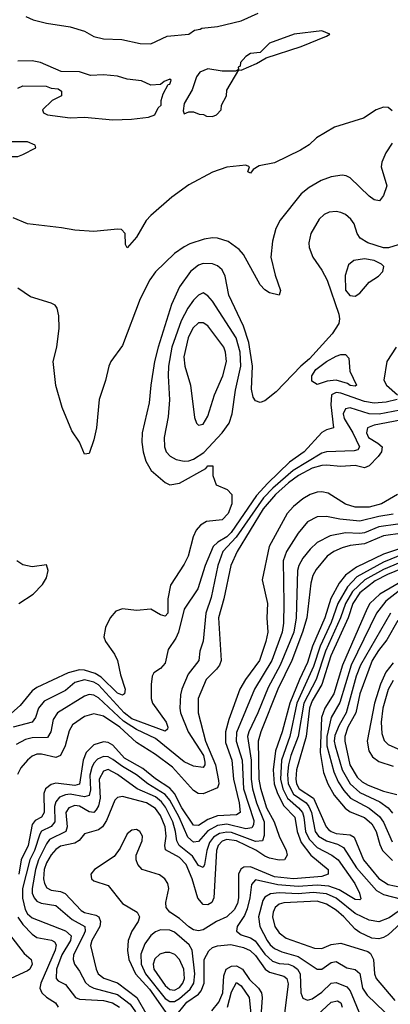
# Model space of a CAD drawing. Header units: inches. Extents: x 884549 to 1028252, y 526810 to 653624.
# Tile 472 of 656: x 934478 to 936038, y 593002 to 597151. Entities that reach past the tile are written whole.
import ezdxf

# ---------------------------------------------------------------- set-up
doc = ezdxf.new("R2010")
doc.units = ezdxf.units.IN
doc.header["$MEASUREMENT"] = 0
doc.layers.add('A9539', color=7, linetype='Continuous')

msp = doc.modelspace()

# ---------------------------------------------------------------- linework, layer by layer
at = {"layer": 'A9539', "color": 5}
for points, elevation in [([(934503.6, 597163.6), (934534.8, 597150), (934590, 597136), (934690, 597120.7), (934750, 597101.6), (934790, 597080.1), (934830, 597069.5), (934907.1, 597067.1), (934984.7, 597050), (935030, 597048.5), (935098.7, 597081.3), (935190, 597089), (935214.2, 597105.8), (935238, 597110), (935244.7, 597115.3), (935310, 597121.3), (935410, 597146.3), (935482.1, 597177.9)], 2060), ([(934470, 596862), (934490, 596871.3), (934588.9, 596871.1), (934610, 596862), (934639.6, 596859.6), (934654, 596850), (934654, 596830), (934614, 596810), (934574, 596770), (934578, 596758), (934594, 596750), (934690, 596737.3), (934750, 596739.1), (934870, 596728.4), (934948.9, 596731.1), (935020.4, 596739.6), (935046, 596750), (935061.2, 596778.8), (935072.7, 596790), (935072.7, 596810), (935081.2, 596838.8), (935103.2, 596876.8), (935110, 596878.8), (935115.1, 596895.1), (935110, 596899.3), (935086, 596890), (935070, 596877.2), (935030, 596875.1), (934990, 596893.1), (934930, 596899.7), (934890, 596912.3), (934830, 596918), (934775.7, 596915.7), (934730, 596931.4), (934652.5, 596932.5), (934565.2, 596970), (934530, 596976.8), (934470, 596976.1)], 2060), ([(936046.3, 596766.3), (936030, 596781.2), (936010, 596782), (935978.8, 596770), (935925.1, 596734.9), (935803, 596697), (935727.4, 596652.6), (935696.1, 596623.9), (935659.7, 596600.3), (935550, 596547.3), (935485.4, 596534.6), (935461, 596519), (935450, 596504), (935438, 596510), (935446, 596530), (935430, 596538), (935350, 596528.7), (935290, 596508.7), (935190, 596455.3), (935118, 596402), (935030, 596325.2), (935010, 596303.7), (934970, 596233.6), (934930, 596189.2), (934923.6, 596203.6), (934922.3, 596250), (934906, 596266), (934890, 596268.4), (934790, 596257.4), (934710, 596263), (934653.9, 596273.9), (934510, 596289.8), (934450, 596316.2)], 2060), ([(936046, 596630), (936019.3, 596590), (936002.6, 596550), (936000.1, 596530), (936024.2, 596450), (936010, 596409.7), (935992.8, 596387.2), (935970, 596391.7), (935950, 596406.4), (935870, 596484.4), (935853.1, 596493.1), (935835.4, 596495.4), (935790, 596488.3), (935746.7, 596473.3), (935696, 596444), (935663.2, 596416.8), (935574.9, 596305.1), (935556.5, 596270), (935542.7, 596217.3), (935535.9, 596150), (935553.8, 596073.8), (935576.5, 596010), (935570.8, 595990), (935530, 595999.4), (935510, 596011.8), (935490, 596033.8), (935420.5, 596160.5), (935402.5, 596182.5), (935355.4, 596215.4), (935310, 596229.9), (935290, 596231.7), (935255, 596225), (935194, 596206), (935170, 596194), (935130, 596165.4), (935050, 596088.1), (935026.1, 596053.9), (934985.4, 595974.6), (934910, 595778.3), (934861.7, 595710), (934852.6, 595690), (934839.5, 595630), (934811.9, 595550), (934801.4, 595430), (934790, 595379.6), (934770, 595322.4), (934750, 595319.5), (934729.8, 595369.8), (934697.5, 595417.5), (934656.6, 595516.6), (934629.3, 595609.3), (934618.4, 595710), (934634.4, 595770), (934643.9, 595850), (934642.7, 595902.7), (934635.6, 595935.6), (934627.2, 595947.2), (934610, 595956), (934522.7, 595982.7), (934470, 596019.8)], 2080), ([(936130, 596219.9), (936030.8, 596189.2), (936010, 596188.9), (935944, 596210), (935911, 596230), (935899.1, 596250), (935886, 596290), (935872.8, 596310), (935850, 596329.1), (935830, 596338.2), (935810, 596342.7), (935780.2, 596339.8), (935760.2, 596330), (935738.8, 596310), (935704, 596250), (935695.3, 596210), (935697.3, 596190), (935712.4, 596150), (935750, 596095.4), (935772.5, 596052.5), (935821.1, 595910), (935825, 595890), (935821.9, 595870), (935793.5, 595826.5), (935698.3, 595721.7), (935661.6, 595690), (935557.2, 595582.8), (935510, 595545), (935490, 595537.4), (935470, 595543.9), (935460.3, 595560.3), (935453.2, 595593.2), (935457.8, 595690), (935443, 595790), (935419.7, 595859.7), (935357.9, 595990), (935343.5, 596070), (935330, 596096.1), (935310, 596113.5), (935290, 596121.2), (935250, 596122.7), (935230, 596116.5), (935197.5, 596090), (935150, 596024.3), (935117.4, 595950), (935060.1, 595770), (935045.8, 595710), (935029.3, 595610), (935023.4, 595536.6), (934993, 595410), (934992.4, 595370), (934998, 595330), (935009.2, 595290), (935031.4, 595251.4), (935090, 595200.5), (935110, 595190.7), (935150, 595197), (935261, 595259), (935270, 595270.2), (935291.3, 595270), (935291.3, 595230), (935304.7, 595190), (935350.9, 595170.9), (935371, 595150), (935370.5, 595110.5), (935354.9, 595070), (935330, 595043), (935264.4, 595035.6), (935238.8, 595021.2), (935220.1, 594999.9), (935208, 594972), (935186.7, 594890), (935170, 594855.6), (935112.3, 594767.7), (935101.3, 594710), (935101, 594650), (935090, 594637.2), (935070, 594642.4), (935030, 594666), (934970, 594661.6), (934910, 594668), (934881.8, 594658.2), (934858, 594630), (934839.3, 594590), (934832, 594550), (934838.4, 594530), (934876.3, 594476.3), (934889.6, 594449.6), (934902.1, 594390), (934921.5, 594330), (934918.7, 594310), (934910, 594304.5), (934890, 594313.2), (934820.3, 594380.3), (934795, 594395), (934750, 594409.6), (934729.5, 594410.5), (934682.3, 594397.7), (934550, 594336.2), (934530, 594322), (934479.2, 594260.8), (934430, 594217.6)], 2120), ([(936062.4, 595770), (936023.5, 595710), (936011.4, 595631.4), (936022.1, 595610), (936068.7, 595570)], 2140), ([(936067.3, 595550), (936021.2, 595538.8), (935970, 595534.6), (935930, 595541.3), (935830, 595576.5), (935810, 595579.8), (935790.1, 595570), (935788.2, 595528.2), (935799.2, 595430), (935770, 595422.1), (935750, 595410.4), (935676, 595330), (935613.7, 595286.3), (935522.6, 595197.4), (935475.1, 595144.9), (935368.5, 594990), (935350, 594971.3), (935311.6, 594948.4), (935291.8, 594930), (935259.1, 594850), (935227.5, 594752.5), (935170, 594666.4), (935145.7, 594570), (935135.2, 594544.8), (935103.1, 594496.9), (935090, 594439.7), (935070, 594417.2), (935042.3, 594397.7), (935035.6, 594384.4), (935030.7, 594349.3), (935031.6, 594290), (935037.5, 594270), (935094.3, 594190), (935101.5, 594170), (935099.5, 594160.5), (935090, 594152.1), (934950, 594203.9), (934917, 594230), (934810, 594347.4), (934790, 594359.4), (934750, 594368.6), (934710, 594357.1), (934670, 594324), (934581.1, 594278.9), (934556.3, 594250), (934543.7, 594210), (934530, 594191.1), (934450, 594169.9)], 2140), ([(936110, 595510.4), (935991.1, 595488.9), (935949.2, 595489.2), (935870, 595514.6), (935849.3, 595510.7), (935840.4, 595490), (935843.6, 595470), (935880.2, 595410), (935908.8, 595350), (935901.7, 595338.3), (935885.8, 595334.2), (935770, 595329.2), (935750, 595323.8), (935629.2, 595250.8), (935543.6, 595176.4), (935504.3, 595135.7), (935389.8, 594970.2), (935333.7, 594910), (935312, 594850), (935283.7, 594716.3), (935262, 594650), (935250, 594532), (935236.2, 594490), (935231.7, 594450), (935187.4, 594392.6), (935159.8, 594330), (935154.7, 594305.3), (935152.1, 594250), (935155.3, 594230), (935186.6, 594150), (935251.7, 594050), (935257.7, 594022.3), (935257.3, 594010), (935250, 593999.4), (935210, 594005.3), (935170, 594023.4), (935050, 594121.5), (934970, 594159.1), (934914.9, 594194.9), (934810, 594292.3), (934790, 594304.3), (934770, 594306.7), (934750, 594300.1), (934637.3, 594230), (934618.4, 594201.6), (934608.3, 594150), (934594.1, 594125.9), (934530, 594124.9), (934502.4, 594117.6), (934463.1, 594096.9)], 2160), ([(936110.8, 595469.2), (935970, 595442.4), (935942.2, 595430), (935938.4, 595410), (935946.4, 595390), (935986.1, 595366.1), (936004, 595350), (936000.9, 595330), (935987.7, 595310), (935950, 595270.7), (935930, 595262.4), (935890, 595271.3), (935830, 595268), (935770, 595273.4), (935750, 595272.5), (935710, 595260.9), (935652.2, 595230), (935610, 595198.3), (935555.5, 595150), (935503.1, 595090), (935393.6, 594910), (935366.7, 594850), (935337.6, 594710), (935315.4, 594630), (935325.8, 594450), (935319.6, 594430), (935306.7, 594413.3), (935262.4, 594370), (935229.7, 594290), (935228.8, 594230), (935259.5, 594110), (935302.2, 594010), (935315.3, 593944.7), (935316.2, 593930), (935310, 593914.2), (935250, 593889), (935229.8, 593890), (935210, 593902.9), (935120.8, 594000.8), (935050, 594054.2), (934970, 594104.3), (934899.8, 594170), (934830, 594215.8), (934790, 594225.4), (934750, 594213.7), (934700.5, 594179.5), (934685.5, 594154.5), (934668.5, 594090), (934649.7, 594050.3), (934630, 594041.2), (934570, 594056), (934550, 594055.6), (934530, 594046.8), (934510, 594030.4), (934482, 593998), (934468.7, 593970)], 2180), ([(936068.6, 595150), (936001.1, 595110), (935950, 595095.9), (935890, 595096.6), (935849.7, 595109.7), (935776, 595156), (935750, 595161.3), (935730, 595159.7), (935700.7, 595150), (935670, 595131.2), (935630, 595098.6), (935603.8, 595070), (935528.4, 594930), (935499.2, 594790), (935520.5, 594690), (935517.8, 594630), (935522.3, 594570), (935514.4, 594530), (935487.4, 594450), (935428.3, 594370), (935404.7, 594330), (935358.6, 594201.4), (935344.9, 594150), (935344.4, 594104.4), (935370.8, 594030), (935378.2, 593950), (935402.3, 593850), (935406.7, 593810), (935390, 593800.1), (935310, 593796.4), (935270, 593780.3), (935230, 593754.9), (935210, 593756.7), (935161, 593830), (935130, 593890), (935110, 593912.8), (935050, 593951.8), (934995.5, 593995.5), (934918.7, 594038.7), (934870, 594092.9), (934850, 594104.9), (934830, 594108), (934790, 594095.4), (934757.9, 594062.1), (934744.8, 594030), (934730, 593929.6), (934710, 593924.2), (934630, 593933.6), (934610, 593928), (934586.5, 593910), (934578.7, 593890), (934580.5, 593810), (934570, 593790.4), (934543.3, 593776.7), (934530, 593759.4), (934513, 593670), (934483.7, 593610), (934473.4, 593550)], 2220), ([(936050, 595066.6), (935990, 595057.4), (935910, 595036.7), (935825.5, 595045.5), (935770, 595056.4), (935730, 595055.4), (935690, 595035), (935650, 594987.4), (935601, 594910), (935586.6, 594870), (935589.5, 594690), (935588.1, 594608.1), (935582.7, 594570), (935538.9, 594450), (935466.6, 594330), (935390, 594146.6), (935389.1, 594110), (935414.4, 594030), (935420.7, 593910), (935464.2, 593775.8), (935462.4, 593757.6), (935455.3, 593744.7), (935430, 593740.8), (935350, 593760.2), (935310, 593755), (935270, 593732.2), (935230, 593687.4), (935210, 593685.1), (935185.5, 593705.5), (935148.9, 593790), (935110, 593861.8), (935090, 593885), (935017.1, 593930), (934970, 593968.1), (934910, 594003.6), (934870, 594033.7), (934850, 594044.6), (934830, 594046.2), (934805.4, 594034.6), (934790, 594017.5), (934781.2, 593998.8), (934773.5, 593966.5), (934775.2, 593904.8), (934770, 593880.9), (934750, 593875.1), (934690, 593886.6), (934670, 593884.4), (934645.6, 593874.4), (934630, 593855.3), (934624.6, 593835.4), (934626.1, 593770), (934610, 593750.6), (934570, 593731.2), (934561.8, 593718.2), (934539.2, 593650), (934519.8, 593610), (934489.7, 593490), (934489.1, 593449.1), (934500.7, 593400.7), (934510, 593382.5), (934530, 593365.3), (934670, 593311.4), (934694.1, 593290), (934691.7, 593270), (934655.5, 593210), (934633, 593150), (934630.5, 593110.5), (934639.8, 593099.8), (934670, 593085), (934712.1, 593030), (934730, 593022.8), (934830, 593017.7), (934867.9, 593007.9), (934897.4, 592990)], 2240), ([(936070, 595024.2), (935990, 595013.7), (935930, 594988.7), (935910, 594985.1), (935850, 594988.4), (935784.8, 594975.2), (935730, 594947), (935700.4, 594919.6), (935670, 594881.7), (935652.7, 594850), (935647.5, 594830), (935642.6, 594630), (935632.2, 594570), (935575, 594430), (935523.4, 594336.6), (935480.8, 594230), (935441.9, 594150), (935437.3, 594130), (935452.1, 594030), (935452.7, 593950), (935457.8, 593910), (935474.7, 593850), (935507, 593770), (935507, 593713), (935499.7, 593690), (935470, 593687.7), (935370, 593725.6), (935350, 593727.4), (935319.1, 593720.9), (935294.4, 593705.6), (935277.3, 593682.7), (935265.4, 593650), (935256, 593590), (935250, 593578), (935230, 593586.6), (935205.3, 593625.3), (935149, 593670), (935139.8, 593690), (935134.2, 593730), (935122.5, 593770), (935092, 593832), (935075.3, 593855.3), (935050, 593875.4), (934971.7, 593910), (934890, 593970.5), (934850, 593990.5), (934830, 593983.7), (934812.2, 593950), (934817.1, 593870), (934810, 593837.7), (934799.7, 593820.3), (934790, 593810.4), (934770, 593812.1), (934730, 593835.9), (934710, 593839.8), (934683.8, 593830), (934672.1, 593810), (934677.6, 593750), (934671.6, 593730), (934603.6, 593696.4), (934590, 593677.4), (934557.1, 593610), (934544, 593570), (934529.8, 593490), (934530.4, 593470), (934537.8, 593450), (934550, 593435.9), (934567.9, 593427.9), (934630, 593417.8), (934698.5, 593358.5), (934752.2, 593330), (934752.6, 593310), (934745, 593290), (934704.5, 593210), (934702.2, 593190), (934707.8, 593170), (934730, 593140.9), (934754, 593094), (934770, 593079.5), (934789.4, 593069.4), (934890, 593043.1), (934942.5, 593002.5), (934965.2, 592970)], 2260), ([(936090, 594987.3), (936010, 594975.8), (935930, 594941.2), (935870, 594935.3), (935835.1, 594924.9), (935800.8, 594910), (935772.7, 594890), (935725.6, 594834.4), (935712.2, 594807.8), (935703.7, 594776.3), (935686.3, 594630), (935669, 594570), (935623.3, 594450), (935564.2, 594330), (935492.7, 594150), (935481.6, 594110), (935485.2, 593950), (935491.7, 593911.7), (935517.1, 593830), (935549.4, 593770), (935570.3, 593710), (935599.3, 593650), (935604.2, 593630), (935592.8, 593610), (935570, 593608.3), (935530, 593617.9), (935510, 593625.9), (935471.7, 593651.7), (935390, 593690), (935350, 593695.5), (935330.4, 593689.6), (935312.7, 593670), (935306.5, 593650), (935295.4, 593450), (935287, 593430), (935270, 593420.5), (935250, 593421.7), (935228.4, 593448.4), (935204.1, 593530), (935179.3, 593590), (935150, 593619.5), (935092.2, 593652.2), (935088.1, 593670), (935094.8, 593710), (935090.6, 593750), (935070, 593796.6), (935050, 593826.2), (935011.8, 593850), (934910, 593877.7), (934890, 593873.5), (934878.8, 593861.2), (934843.4, 593776.6), (934826.1, 593750), (934810, 593736.8), (934750, 593720.2), (934727.8, 593692.2), (934710, 593680.7), (934650, 593667.4), (934630, 593653.7), (934610, 593631.6), (934590, 593597.9), (934581.2, 593570), (934578, 593530), (934581.4, 593510), (934592.1, 593492.1), (934610, 593482.8), (934650, 593476.2), (934668.3, 593468.3), (934736.5, 593396.5), (934750, 593388.5), (934797.6, 593377.6), (934810.5, 593370), (934818.4, 593350), (934814.6, 593330), (934780.9, 593270), (934776.1, 593250), (934799, 593150), (934808.1, 593130), (934831.9, 593111.9), (934890, 593092.1), (934970.8, 593030), (935014.7, 592954.7)], 2280), ([(936090, 594925.4), (936010, 594899), (935896.1, 594843.9), (935849.6, 594810.4), (935823.3, 594776.7), (935788.4, 594711.6), (935763.1, 594630), (935710.8, 594510), (935690, 594441.3), (935655.6, 594370), (935615.5, 594270), (935582.6, 594150), (935554.2, 594070), (935544.7, 593990), (935549.8, 593930.2), (935562.8, 593890), (935590, 593837.8), (935636.2, 593790), (935645.8, 593730), (935663, 593683), (935703.3, 593630), (935776.6, 593570), (935777.3, 593550), (935750, 593540.6), (935630, 593530.9), (935550, 593539.2), (935450, 593581.2), (935421.2, 593578.8), (935408.6, 593571.4), (935398.4, 593550), (935398.8, 593450), (935394.2, 593425.8), (935380.9, 593399.1), (935350, 593369.7), (935306.9, 593350), (935250, 593314.9), (935230, 593310.9), (935210, 593315.3), (935190, 593328.2), (935150, 593363.2), (935109.4, 593390), (935094, 593410), (935092.5, 593430), (935105.5, 593490), (935101.5, 593510), (935089.4, 593530), (935066.8, 593546.8), (934993.5, 593570), (934974.9, 593590), (934967.8, 593610), (934968.5, 593630), (934992.8, 593690), (934994.1, 593710), (934983.9, 593730), (934970, 593738.2), (934950, 593735.9), (934930, 593719.6), (934901.1, 593658.9), (934875.2, 593624.8), (934792.9, 593570), (934777.7, 593550), (934780.2, 593530), (934790, 593521.4), (934850, 593502.7), (934910, 593425.6), (934972.5, 593390), (934981.5, 593370), (934976.7, 593350), (934949.3, 593310), (934935, 593270), (934932, 593228), (934937.2, 593190), (934965.4, 593130), (935024.7, 593064.7), (935110, 592943.8)], 2320), ([(936150, 594922.6), (936010, 594865.3), (935897.7, 594802.3), (935858.7, 594761.3), (935817.7, 594690), (935789.4, 594610), (935743, 594510), (935714.7, 594425.3), (935645.3, 594270), (935615, 594130), (935579.9, 594030), (935575.8, 593950), (935585.2, 593910), (935606, 593870), (935652.2, 593830), (935668.7, 593810), (935674.9, 593790), (935681.3, 593730), (935696.7, 593696.7), (935730, 593662.2), (935792.2, 593630), (935818.2, 593610), (935888.9, 593510), (935908.9, 593470), (935913.8, 593446.2), (935910, 593441.7), (935890, 593443.6), (935823.5, 593483.5), (935779.4, 593499.4), (935730, 593503.4), (935650, 593498.6), (935565.4, 593505.4), (935470, 593526.4), (935454.1, 593505.9), (935447.4, 593450), (935436.2, 593403.8), (935423.9, 593376.1), (935394, 593330), (935390.7, 593310), (935410, 593294.1), (935450, 593282.2), (935468.7, 593268.7), (935510, 593213), (935542.6, 593182.6), (935570, 593173.5), (935610.2, 593170), (935630, 593162.9), (935646.9, 593150), (935659.3, 593130), (935661.5, 593050), (935670, 593027.2), (935690, 593019.3), (935710, 593024.6), (935750, 593052.1), (935790, 593090.1), (935810, 593093.1), (935855.2, 593075.2), (935870, 593058.6), (935913.1, 592953.1)], 2340), ([(936150, 594892.7), (936010, 594834.2), (935931.5, 594790), (935879.6, 594740.4), (935849.9, 594690), (935829.2, 594630), (935766.1, 594490), (935725.5, 594370), (935673.7, 594270), (935649.9, 594130), (935620, 594050), (935610, 594010), (935605.4, 593970), (935608.4, 593930), (935630, 593886.7), (935684.3, 593850), (935695.7, 593835.7), (935706.6, 593810), (935722.6, 593730), (935736.4, 593710), (935769.1, 593690), (935815.7, 593675.7), (935841.8, 593661.8), (935896.7, 593576.7), (935980.8, 593480.8), (936010, 593463.6), (936085, 593445)], 2360), ([(934474.2, 594690), (934534.9, 594730), (934573, 594770), (934590, 594798.5), (934598.1, 594830), (934590, 594853.5), (934530, 594845), (934490, 594854), (934465.7, 594870)], 2120), ([(936150, 594863.5), (936026.8, 594813.2), (935974.3, 594785.7), (935910, 594734.8), (935880, 594690), (935860.3, 594630), (935787.7, 594470), (935750.6, 594349.4), (935710, 594280.1), (935697.6, 594250), (935684.7, 594130), (935643.3, 593990), (935640.3, 593950), (935643.6, 593930), (935654.8, 593910), (935715.5, 593870), (935768.6, 593750), (935778.5, 593738.5), (935789.2, 593729.2), (935810, 593721.7), (935870, 593715.3), (935886.5, 593706.5), (935925, 593610), (935990, 593532.1), (936030, 593506.4), (936110, 593489.8)], 2380), ([(936097.6, 594790), (935994.2, 594730), (935951.6, 594690), (935940.8, 594670), (935836.5, 594430), (935800.8, 594310), (935762.1, 594250), (935748.2, 594210), (935743, 594063), (935757.7, 593977.7), (935774.7, 593930), (935802.6, 593882.6), (935847.6, 593827.6), (935870, 593812.8), (935930, 593788.9), (935961.3, 593761.3), (935978.9, 593730), (935994.4, 593674.4), (936005.9, 593650), (936047, 593607)], 2420), ([(936082.5, 594750), (936019.6, 594700.4), (935980.9, 594650), (935873.5, 594430), (935826.3, 594273.7), (935789.1, 594210), (935771.4, 594130), (935770.4, 594090), (935801.1, 593981.1), (935818.9, 593938.9), (935842, 593902), (935870.4, 593870.4), (935950, 593827.7), (935993.5, 593793.5), (936009.7, 593769.7), (936045.8, 593685.8)], 2440), ([(936039.4, 594650), (935913.5, 594430), (935895.1, 594384.9), (935852.6, 594230), (935822.8, 594177.2), (935805.2, 594134.8), (935801.9, 594110), (935805.5, 594090), (935835.3, 593990), (935870, 593930.7), (935910, 593894.4), (935994.1, 593854.1), (936029.7, 593829.7), (936047.3, 593807.3)], 2460), ([(936070, 594618.7), (936023.3, 594536.7), (935988, 594492), (935962.1, 594450), (935909.7, 594310), (935893.4, 594230), (935859.6, 594170), (935846.2, 594130), (935846.6, 594110), (935867.4, 594010), (935898.9, 593958.9), (935919.3, 593939.3), (935944.7, 593924.7), (936010, 593899.2), (936066.1, 593886.1)], 2480), ([(936050, 594440.6), (936019.6, 594400.4), (935997, 594350), (935971.7, 594270), (935941.6, 594110), (935947.5, 594070), (935963.9, 594043.9), (935990, 594024.5), (936050, 594004.6)], 2520), ([(936050, 594365.5), (936030, 594327.5), (936007, 594250), (936000.6, 594190), (936002.3, 594142.3), (936012.6, 594112.6), (936030, 594096.6), (936070, 594078.5)], 2540), ([(936095.3, 593410), (936034.1, 593365.9), (935990, 593348.8), (935950, 593356.5), (935890, 593384.5), (935810, 593449), (935770, 593466.4), (935712.9, 593472.9), (935650, 593467.5), (935570, 593470.9), (935533.4, 593466.6), (935510, 593453.5), (935500.9, 593439.1), (935483.1, 593370), (935488.9, 593330), (935519.3, 593270), (935531.8, 593251.8), (935550, 593237.1), (935582, 593222), (935650, 593203.2), (935730, 593149.5), (935750, 593150.1), (935790, 593177.4), (935810, 593181.8), (935855.8, 593155.8), (935890, 593148.3), (935910, 593130.9), (935921.4, 593070), (935940.4, 593040.4), (936050, 592934.9)], 2360), ([(936100.3, 593359.7), (936030, 593294.8), (936010, 593282.5), (935990, 593277.7), (935960.7, 593280.7), (935910, 593303.7), (935890, 593318.1), (935842.9, 593370), (935810, 593398.3), (935770, 593422.8), (935730, 593435.7), (935590.6, 593429.4), (935570, 593423.3), (935552.8, 593410), (935544.8, 593390), (935542.9, 593370), (935552, 593330), (935570, 593303), (935600, 593280), (935718.5, 593238.5), (935750, 593237), (935790, 593253.6), (935830, 593259), (935944.3, 593224.3), (935955.3, 593215.3), (935967.2, 593190), (935971.4, 593130), (935978.3, 593110), (936057, 593017)], 2380), ([(934470, 593368.6), (934490, 593337.6), (934530, 593296.4), (934550, 593283), (934611.9, 593271.9), (934624.4, 593264.4), (934631.5, 593251.5), (934627.3, 593230), (934566, 593090), (934562.9, 593070), (934571.2, 593050), (934590, 593031.5), (934627.7, 593007.7), (934638.9, 592990)], 2220), ([(934410, 593327.2), (934495.9, 593215.9), (934525.7, 593190), (934530.6, 593170), (934519.9, 593150), (934510, 593142.6), (934440.6, 593110)], 2180), ([(935130, 592945.6), (935181.9, 593010), (935230, 593043.8), (935242, 593058), (935254.3, 593090), (935255.1, 593190), (935273.7, 593226.3), (935290, 593240.6), (935310, 593248.2), (935367, 593253), (935420.5, 593240.5), (935448.1, 593228.1), (935470, 593207.7), (935511.8, 593150), (935530, 593137.1), (935590, 593119.4), (935602.5, 593110), (935608.2, 593088.2), (935590.9, 592950.9)], 2320), ([(935286.5, 592973.5), (935316.5, 593010), (935333.2, 593050), (935337.9, 593122.1), (935346.8, 593150), (935370, 593162.7), (935390, 593163), (935415.5, 593150), (935445.7, 593105.7), (935482.6, 593070), (935496.4, 593050), (935499, 593030), (935494.2, 592970)], 2280), ([(935353, 592990), (935370, 593054), (935390, 593093.8), (935410, 593079.9), (935443.8, 593030), (935465.4, 592825.4)], 2260), ([(935730, 592955.3), (935790, 593010.9), (935815.6, 593015.6), (935830, 593008.1), (935836, 592990)], 2320)]:
    msp.add_lwpolyline(points, dxfattribs=dict(at, elevation=elevation))
for points, elevation in [([(935750, 597103.7), (935633.4, 597090), (935530, 597051.2), (935490, 597012.4), (935450, 597008), (935430, 596995.3), (935407.4, 596970), (935405.8, 596954.2), (935398, 596950), (935399.6, 596940.4), (935386.8, 596933.2), (935330, 596933.1), (935270, 596943.9), (935236.1, 596930), (935222.6, 596910), (935204.4, 596855.6), (935170, 596798), (935166, 596766), (935170, 596754), (935190, 596762), (935210, 596762), (935232.7, 596752.7), (935251.6, 596751.6), (935263.6, 596743.6), (935290, 596742), (935306, 596750), (935326, 596770), (935328, 596790), (935348, 596830), (935350, 596854), (935400.4, 596939.6), (935410, 596938), (935474.5, 596965.5), (935515.3, 596990), (935662.5, 597037.5), (935770, 597080.7), (935784, 597090)], 2060), ([(934510, 596635.3), (934330, 596635.3), (934310, 596626), (934290, 596626), (934274, 596610), (934278, 596598), (934290, 596594), (934330, 596594), (934338, 596578), (934350, 596574), (934470, 596574), (934490, 596582), (934546, 596610), (934542, 596622)], 2060), ([(935930, 596142.8), (935884.6, 596135.4), (935862.3, 596117.7), (935848.1, 596071.9), (935850.1, 596010.1), (935867.9, 595987.9), (935890, 595985.8), (935910, 595997.8), (935950, 596045.1), (935988.1, 596070), (936006.7, 596090), (936010.8, 596110), (936000.7, 596120.7), (935970, 596135.5)], 2140), ([(935250, 595999.7), (935230, 595989.8), (935210, 595968.4), (935185.4, 595934.6), (935158, 595882), (935118.7, 595770), (935104.8, 595690), (935102.5, 595650), (935108.8, 595548.8), (935102.8, 595477.2), (935086.4, 595390), (935086.8, 595350), (935094, 595330), (935110.6, 595310.6), (935137.1, 595297.1), (935170, 595289.7), (935190, 595291.3), (935210, 595299.2), (935253.3, 595326.7), (935330.7, 595410), (935359.5, 595450), (935373, 595490), (935385.7, 595590), (935409.4, 595690), (935406.5, 595750), (935389.5, 595809.5), (935290, 595963.9), (935270, 595987.2)], 2140), ([(935250, 595873.8), (935230, 595873.1), (935206.2, 595850), (935187.7, 595810), (935169.4, 595729.4), (935172.6, 595690), (935196.8, 595610), (935213.7, 595473.7), (935222.4, 595450), (935230, 595442.4), (935250, 595446.7), (935270, 595480.5), (935298.6, 595570), (935333.5, 595650), (935348, 595710), (935344.8, 595750), (935337.6, 595770), (935270, 595859.9)], 2160), ([(935890, 595606.9), (935870, 595609.3), (935858.1, 595618.1), (935810, 595631), (935772.6, 595627.4), (935730, 595612.7), (935707.7, 595627.7), (935707.8, 595650), (935724.2, 595675.8), (935769.3, 595710.7), (935810, 595732.5), (935830, 595739.1), (935850, 595739.5), (935864, 595724), (935868.1, 595670), (935896.2, 595610)], 2120), ([(935070, 593316), (935050, 593307.5), (935030, 593291.7), (935004, 593256), (934987.7, 593212.3), (934989.2, 593170), (935007.2, 593130), (935090, 593025.9), (935110, 593013), (935130, 593013.1), (935150, 593025.4), (935195, 593065), (935210.6, 593090), (935215.2, 593130), (935203.9, 593230), (935191.7, 593251.7), (935130, 593304.9), (935110, 593314.4)], 2340), ([(935090, 593220.1), (935067.8, 593212.2), (935046.9, 593193.1), (935039.2, 593170), (935042.4, 593150), (935090, 593081.1), (935110, 593063.6), (935130, 593061.6), (935150, 593072.3), (935164.4, 593090), (935171.5, 593110), (935169.4, 593150), (935150.6, 593190.6), (935130.7, 593210.7), (935110, 593219.5)], 2360)]:
    msp.add_lwpolyline(points, close=True, dxfattribs=dict(at, elevation=elevation))

doc.saveas('drawing.dxf')
